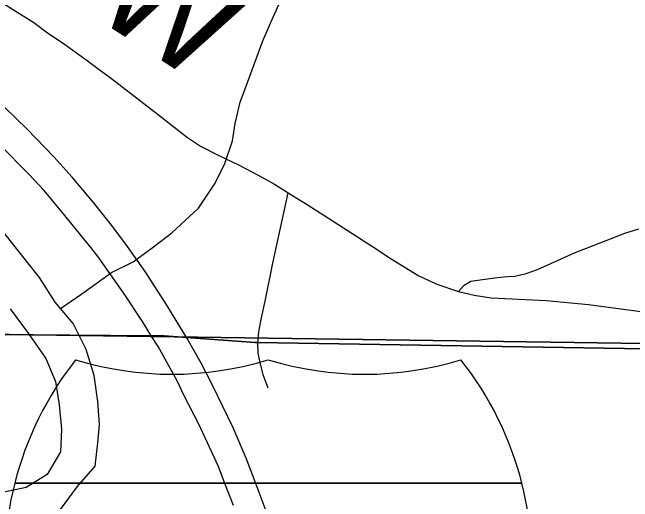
# Model space of a CAD drawing. Extents: x 0 to 34, y 0 to 22.
# Drawn here: x 4.7137 to 5.0478, y 18.5502 to 18.814 of the extents above; entities that cross this region are included whole.
import ezdxf

# ---------------------------------------------------------------- set-up
doc = ezdxf.new("R2010")
doc.units = 0
for name, color, linetype in [('GM_X_County_Road', 7, 'Continuous'), ('GM_X_County_Road_Text', 7, 'Continuous'), ('GM_X_Interstate_Route', 7, 'Continuous'), ('GM_X_Interstate_Shield', 7, 'Continuous'), ('GM_X_Major_River', 7, 'Continuous'), ('GM_X_Minor_River', 7, 'Continuous'), ('GM_X_Rail_Line', 7, 'Continuous'), ('GM_X_Section', 7, 'Continuous'), ('GM_X_Township_Road', 7, 'Continuous')]:
    doc.layers.add(name, color=color, linetype=linetype)

msp = doc.modelspace()

# ---------------------------------------------------------------- linework, layer by layer
at = {"layer": 'GM_X_County_Road'}
msp.add_lwpolyline([(4.700074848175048, 18.82430675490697), (4.725226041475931, 18.80846738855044), (4.732710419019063, 18.802985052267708), (4.740455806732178, 18.797676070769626), (4.754032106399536, 18.78810324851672), (4.760471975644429, 18.783142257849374), (4.767172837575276, 18.778355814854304), (4.792411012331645, 18.758687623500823), (4.807988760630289, 18.746503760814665), (4.8151252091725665, 18.741891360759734), (4.82452407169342, 18.7369309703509), (4.835924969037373, 18.731622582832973), (4.8460197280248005, 18.72622661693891), (4.854983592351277, 18.721440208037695), (4.862207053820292, 18.716740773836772), (4.872998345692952, 18.710039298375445), (4.886487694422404, 18.701337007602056), (4.90772240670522, 18.687673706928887), (4.917730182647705, 18.681146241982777), (4.932698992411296, 18.672008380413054), (4.942359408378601, 18.667395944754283), (4.954020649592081, 18.663393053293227), (4.962437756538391, 18.661528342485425), (4.971638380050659, 18.660049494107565), (5.001212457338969, 18.658652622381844), (5.024132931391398, 18.65651698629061), (5.052239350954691, 18.652686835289)], dxfattribs=at)
at = {"layer": 'GM_X_Interstate_Route'}
for points in [[(4.85050416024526, 18.544959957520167), (4.844503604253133, 18.560907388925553), (4.839653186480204, 18.573648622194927), (4.8325838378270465, 18.58992474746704), (4.8214047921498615, 18.613270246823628), (4.815321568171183, 18.62486064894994), (4.80778558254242, 18.638151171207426), (4.796990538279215, 18.65609756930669), (4.785318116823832, 18.67434592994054), (4.775699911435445, 18.68766315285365), (4.767315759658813, 18.69900687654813), (4.757451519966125, 18.7114193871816), (4.745861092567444, 18.725064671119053), (4.736160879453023, 18.735915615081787), (4.721528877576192, 18.751287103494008), (4.703691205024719, 18.768303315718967)], [(4.832748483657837, 18.5480015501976), (4.82814537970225, 18.5600033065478), (4.824692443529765, 18.569045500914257), (4.814006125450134, 18.592226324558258), (4.806242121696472, 18.607156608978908), (4.802415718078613, 18.615243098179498), (4.792222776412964, 18.63373818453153), (4.788886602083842, 18.639102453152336), (4.783837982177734, 18.647219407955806), (4.7736450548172, 18.662755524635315), (4.759917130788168, 18.682155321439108), (4.7562181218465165, 18.687087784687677), (4.740271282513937, 18.706486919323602), (4.7308177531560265, 18.71799531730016), (4.722541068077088, 18.72674359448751), (4.70673282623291, 18.7425736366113)]]:
    msp.add_lwpolyline(points, dxfattribs=at)
at = {"layer": 'GM_X_Interstate_Shield'}
for p, q in [((4.7149387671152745, 18.560025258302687), (4.988191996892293, 18.560025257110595)), ((4.988191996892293, 18.560025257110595), (4.7149387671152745, 18.560025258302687)), ((4.988191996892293, 18.560025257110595), (4.7149387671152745, 18.560025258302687))]:
    msp.add_line(p, q, dxfattribs=at)
for centre, radius, start, end in [((4.887077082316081, 18.51648881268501), 0.17755850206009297, 141.66895833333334, 165.8066458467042), ((4.799679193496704, 18.796419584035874), 0.17755850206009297, 253.00907500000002, 286.990925), ((4.903451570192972, 18.796419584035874), 0.17755850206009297, 253.00907500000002, 286.990925), ((4.816053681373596, 18.51648881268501), 0.1775585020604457, 14.193353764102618, 38.33103888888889), ((4.887077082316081, 18.51648881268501), 0.17755850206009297, 165.8066458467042, 258.4630388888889), ((4.816053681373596, 18.51648881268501), 0.1775585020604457, 281.53695833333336, 14.193353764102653)]:
    msp.add_arc(centre, radius, start, end, dxfattribs=at)
at = {"layer": 'GM_X_Major_River'}
for points in [[(4.739568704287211, 18.54592859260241), (4.748538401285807, 18.55817291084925), (4.758282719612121, 18.56928844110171), (4.759655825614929, 18.581820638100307), (4.760680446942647, 18.591695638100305), (4.759777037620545, 18.604205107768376), (4.7577164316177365, 18.618214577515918), (4.753377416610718, 18.632199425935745), (4.7463830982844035, 18.646150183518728), (4.73675431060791, 18.657797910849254), (4.728248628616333, 18.67097215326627), (4.717845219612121, 18.684127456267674), (4.70782628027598, 18.696905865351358)], [(4.71249673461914, 18.65409715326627), (4.722142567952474, 18.640934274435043), (4.731790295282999, 18.627390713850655), (4.7368717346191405, 18.614934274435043), (4.738913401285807, 18.602439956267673), (4.740206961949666, 18.589180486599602), (4.739587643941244, 18.57703465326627), (4.732515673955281, 18.56481116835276), (4.721206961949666, 18.55785094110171), (4.708328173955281, 18.55504412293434)]]:
    msp.add_lwpolyline(points, dxfattribs=at)
at = {"layer": 'GM_X_Minor_River'}
msp.add_lwpolyline([(4.739676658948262, 18.654261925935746), (4.75119181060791, 18.662201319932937), (4.7670649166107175, 18.673684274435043), (4.778797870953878, 18.679451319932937), (4.78975431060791, 18.68748730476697), (4.79957628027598, 18.695138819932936), (4.8139171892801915, 18.708508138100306), (4.82294181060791, 18.72184147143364), (4.828186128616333, 18.73249677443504), (4.832284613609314, 18.74466344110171), (4.833741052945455, 18.754155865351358), (4.836324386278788, 18.765551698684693), (4.840428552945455, 18.776199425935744), (4.844157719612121, 18.786466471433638), (4.848634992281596, 18.798631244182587), (4.852748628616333, 18.808142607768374), (4.85798726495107, 18.81993616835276)], dxfattribs=at)
at = {"layer": 'GM_X_Rail_Line'}
for points in [[(8.819301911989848, 20.9), (4.587376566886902, 20.9), (4.577256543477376, 20.31486775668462), (4.577234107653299, 20.313570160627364), (4.557094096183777, 18.887485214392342), (4.556915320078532, 18.874825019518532), (4.556863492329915, 18.873747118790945), (4.5566030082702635, 18.868328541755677), (4.5519255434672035, 18.771024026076), (4.551496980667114, 18.7621084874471), (4.546159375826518, 18.641599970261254), (4.78868248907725, 18.639635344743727), (4.795446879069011, 18.639580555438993), (4.807581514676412, 18.638684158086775), (4.844485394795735, 18.635957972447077), (4.845762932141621, 18.635937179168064), (5.417090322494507, 18.626643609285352), (7.384528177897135, 18.618609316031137)], [(7.384528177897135, 18.618609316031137), (5.417090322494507, 18.626643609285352), (4.845762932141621, 18.635937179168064), (4.844485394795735, 18.635957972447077), (4.807581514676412, 18.638684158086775), (4.795446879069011, 18.639580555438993), (4.78868248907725, 18.639635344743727), (4.546159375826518, 18.641599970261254), (4.540275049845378, 18.505395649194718), (4.539932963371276, 18.442441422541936), (4.539724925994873, 18.404533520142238), (4.539678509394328, 18.396078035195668), (4.540846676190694, 18.376250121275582), (4.54018803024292, 18.28510754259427)]]:
    msp.add_lwpolyline(points, dxfattribs=at)
at = {"layer": 'GM_X_Section'}
for points in [[(5.791794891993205, 19.63419776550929), (5.788523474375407, 18.624652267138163), (5.713098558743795, 18.626032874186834), (4.547271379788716, 18.642624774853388), (4.564355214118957, 19.637932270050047)], [(5.713098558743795, 18.626032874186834), (5.685006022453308, 17.633257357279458), (4.5463578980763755, 17.65849733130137), (4.540681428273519, 18.333606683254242), (4.547271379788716, 18.642624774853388)]]:
    msp.add_lwpolyline(points, close=True, dxfattribs=at)
at = {"layer": 'GM_X_Township_Road'}
for points in [[(4.84636612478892, 18.639974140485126), (4.8466056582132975, 18.642715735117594), (4.847837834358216, 18.649287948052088), (4.849809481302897, 18.658241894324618), (4.854026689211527, 18.678709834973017), (4.862207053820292, 18.716740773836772)], [(4.980598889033, 18.671486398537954), (4.984393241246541, 18.671834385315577), (4.990485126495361, 18.673139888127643), (4.9966640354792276, 18.675402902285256), (5.016506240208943, 18.684279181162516), (5.0334770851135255, 18.69106763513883), (5.043571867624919, 18.694896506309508), (5.051230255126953, 18.69724655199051)], [(4.954020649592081, 18.663393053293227), (4.957153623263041, 18.666960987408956), (4.960722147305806, 18.668962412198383), (4.96568251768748, 18.669832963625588), (4.974907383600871, 18.67096447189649), (4.980598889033, 18.671486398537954)], [(4.851452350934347, 18.611334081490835), (4.8488239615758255, 18.618481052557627), (4.847098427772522, 18.625217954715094), (4.84611293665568, 18.6302286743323), (4.845966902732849, 18.635404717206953), (4.84636612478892, 18.639974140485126)]]:
    msp.add_lwpolyline(points, dxfattribs=at)

# ---------------------------------------------------------------- texts
at = {"layer": 'GM_X_County_Road_Text'}
msp.add_text('LOW', height=0.05681818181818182, rotation=327.135277, dxfattribs=at).set_placement((4.668947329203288, 18.868888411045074))

doc.saveas('drawing.dxf')
